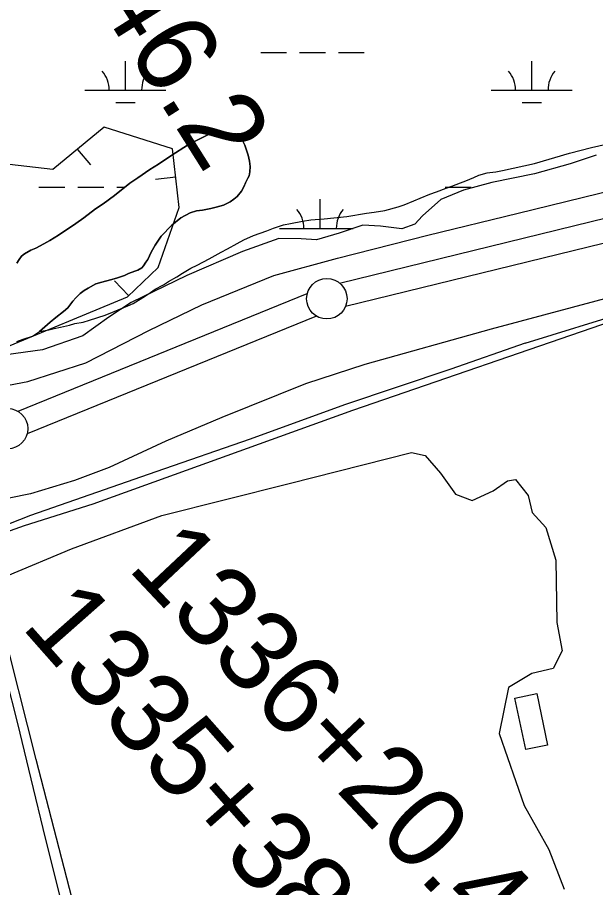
# Model space of a CAD drawing. Extents: x 3445503 to 3483459, y 540493 to 566012.
# Drawn here: x 3468918 to 3469633, y 547111 to 548187 of the extents above; entities that cross this region are included whole.
import ezdxf

# ---------------------------------------------------------------- set-up
doc = ezdxf.new("R2010")
doc.units = 0
for name, color, linetype in [('V-BLDG-OTLN', 7, 'Continuous'), ('V-BORW-LINE', 7, 'Continuous'), ('V-LEVE-TOET', 7, 'Continuous'), ('V-ROAD-CNTR', 7, 'Continuous'), ('V-SITE-VEGE', 7, 'Continuous'), ('V-SURV-IDEN', 7, 'Continuous'), ('V-SURV-LINE', 7, 'Continuous'), ('V-TOPO-SHOR', 7, 'Continuous'), ('V-WETL-SWMP', 7, 'Continuous')]:
    doc.layers.add(name, color=color, linetype=linetype)

msp = doc.modelspace()

# ---------------------------------------------------------------- linework, layer by layer
at = {"layer": 'V-BLDG-OTLN'}
msp.add_lwpolyline([(3469560.1, 547351.1), (3469573.4, 547287.3), (3469546.4, 547281.6), (3469533, 547345.4)], close=True, dxfattribs=at)
at = {"layer": 'V-BORW-LINE'}
for p, q in [((3468992.7, 548023.4), (3469008.6, 548004.2)), ((3469114, 547989.1), (3469089.2, 547986.3)), ((3469055.9, 547842.8), (3469038.6, 547860.9))]:
    msp.add_line(p, q, dxfattribs=at)
msp.add_lwpolyline([(3468000, 547912.6), (3468158.2, 547888.4), (3468380.6, 547848.7), (3468609.6, 547815.3), (3468779.1, 547771.6), (3468897.4, 547776.1), (3469054.3, 547841.3), (3469092.3, 547877.6), (3469118.3, 547951.7), (3469110, 548024.3), (3469025.7, 548050.7), (3468962.4, 547998.4), (3468750.9, 548022.9), (3468615.2, 548092.8), (3468521.1, 548181.8), (3468361.9, 548166.7), (3468346.5, 548115.5), (3468237.4, 548083.3), (3468139.2, 548071.4), (3468030.7, 548010.6), (3467996.9, 547960.4), (3468000, 547912.6)], dxfattribs=at)
at = {"layer": 'V-LEVE-TOET'}
for points in [[(3471621, 548601.6), (3471506.2, 548537.2), (3471394.4, 548480.6), (3471210.1, 548381.6), (3471023.6, 548281.8), (3470852.4, 548188.3), (3470705.2, 548112.8), (3470583.9, 548075.5), (3470376.1, 548018.9), (3470220, 547980.5), (3470057.8, 547940.5), (3469854.5, 547893.9), (3469668.3, 547845.2), (3469503.8, 547801.4), (3469347.7, 547757.5), (3469274.4, 547733.7)], [(3468426, 547799.8), (3468561.8, 547777), (3468652.4, 547750.5), (3468763.6, 547729.5), (3468826.9, 547724.8), (3468881.2, 547727.2), (3468931.5, 547736.6), (3469003, 547759.8), (3469080.8, 547799.8), (3469146.4, 547831.3), (3469235.2, 547867.5), (3469313.9, 547888.8), (3469425.4, 547917.5), (3469536.9, 547944.8), (3469676.7, 547978.9)], [(3469274.4, 547733.7), (3469171.1, 547691.9), (3469102, 547662.7), (3469031.8, 547630.4), (3468989, 547614.4), (3468934.6, 547597.7), (3468881.6, 547587.1), (3468857.4, 547586), (3468824.7, 547587.6), (3468758.2, 547599.5), (3468672.1, 547624.7), (3468582.4, 547646.4), (3468482.1, 547664.3), (3468357.5, 547693)]]:
    msp.add_lwpolyline(points, dxfattribs=at)
at = {"layer": 'V-ROAD-CNTR'}
msp.add_lwpolyline([(3470637.6, 548064.8), (3470390.5, 548000.2), (3470150, 547943), (3469855.5, 547866.5), (3469723.1, 547829.1), (3469653.2, 547811), (3469332.2, 547700.6), (3469011.5, 547584.9), (3468926.9, 547558.3), (3468816.9, 547519)], dxfattribs=at)
at = {"layer": 'V-SITE-VEGE'}
for p, q in [((3469254.2, 547610.6), (3469405.3, 547649)), ((3469405.3, 547649), (3469422, 547645.2)), ((3469422, 547645.2), (3469440.9, 547623.3)), ((3469440.9, 547623.3), (3469459.6, 547597.3)), ((3469097, 547571.1), (3469254.2, 547610.6)), ((3469506, 547601.5), (3469523.7, 547613.8)), ((3469523.7, 547613.8), (3469533.8, 547615.5)), ((3469533.8, 547615.5), (3469549.4, 547595.7)), ((3469459.6, 547597.3), (3469480.2, 547589.4)), ((3469480.2, 547589.4), (3469506, 547601.5)), ((3469549.4, 547595.7), (3469554.2, 547574.8)), ((3468985.3, 547529.7), (3469097, 547571.1)), ((3469554.2, 547574.8), (3469571.2, 547556.3)), ((3469571.2, 547556.3), (3469583.6, 547515.7)), ((3468906.7, 547496.9), (3468985.3, 547529.7)), ((3469583.6, 547515.7), (3469584.9, 547438.6)), ((3468941.8, 547269.4), (3468898.6, 547440.8)), ((3469584.9, 547438.6), (3469591.4, 547403.6)), ((3469591.4, 547403.6), (3469580.1, 547381.7)), ((3469580.1, 547381.7), (3469553.8, 547375.7)), ((3469553.8, 547375.7), (3469525.2, 547358.3)), ((3469525.2, 547358.3), (3469513.7, 547301.6)), ((3469513.7, 547301.6), (3469544.3, 547212.4)), ((3469005.2, 547024.4), (3468941.8, 547269.4)), ((3469544.3, 547212.4), (3469575.1, 547158)), ((3469575.1, 547158), (3469593.9, 547109.2))]:
    msp.add_line(p, q, dxfattribs=at)
for points in [[(3468917.6, 547882.8), (3468920.6, 547887.4), (3468923.5, 547891.4), (3468927.2, 547894.3), (3468934.9, 547899), (3468941.1, 547901.5), (3468951, 547906.7), (3468958.4, 547910.7), (3468969.4, 547917.4), (3468990.5, 547931.9), (3469000.4, 547938.9), (3469015.1, 547950), (3469024.3, 547956.3), (3469038.4, 547966.3), (3469057.5, 547981.5), (3469067.1, 547988.4), (3469082.1, 547998.7), (3469092.6, 548005.2), (3469108, 548015.4), (3469130, 548029.3), (3469153, 548041), (3469161, 548044.1), (3469166.7, 548044.8), (3469174.9, 548044.7), (3469179.7, 548043.6), (3469184.2, 548042.1), (3469189.5, 548039.9), (3469192.4, 548038), (3469196.8, 548033.6), (3469199.5, 548028.5), (3469203.4, 548016.2), (3469205, 548008.7), (3469206.1, 548002.3), (3469205.7, 547995.5), (3469204.7, 547990.8), (3469201.2, 547984), (3469198.2, 547977.3), (3469195.1, 547972), (3469190.1, 547965.3), (3469185.7, 547962), (3469181.1, 547958.8), (3469172.9, 547954.6), (3469163.9, 547951.9), (3469157.5, 547950.3), (3469147.2, 547948.4), (3469139.9, 547947.5), (3469131.9, 547945), (3469120.3, 547938.7), (3469109.1, 547929.6), (3469096.2, 547916), (3469088.8, 547904.9), (3469083.8, 547896.5), (3469081.8, 547891.8), (3469079.6, 547887.4), (3469077, 547884), (3469074.4, 547879.6), (3469072.2, 547876.9), (3469067.4, 547874.2), (3469063.4, 547872.9), (3469055.9, 547870), (3469050.6, 547867.7), (3469040.9, 547864.3), (3469033.5, 547862.1), (3469022.7, 547859.5), (3469015.4, 547857.3), (3469005.7, 547852.1), (3469000.9, 547849), (3468995.8, 547845.4), (3468990.6, 547840.1), (3468986.8, 547835.8), (3468980.7, 547827.8)], [(3468980.7, 547827.8), (3468975.5, 547822.9), (3468966, 547815.8), (3468958.8, 547810), (3468945.6, 547798.2), (3468957.1, 547800.5), (3468963.9, 547802.1), (3468971.9, 547803.7), (3468982.7, 547806.2), (3468989.5, 547808.3), (3468999.9, 547810.1), (3469007.4, 547812.4), (3469026.7, 547818.5), (3469038, 547823), (3469054.9, 547830.2), (3469061.3, 547833.1), (3469076.7, 547842.3), (3469083, 547846.5), (3469088.7, 547850.8), (3469098.9, 547856.2), (3469105, 547860), (3469115.3, 547866), (3469122.4, 547870.5), (3469132.9, 547876.5), (3469140.4, 547880.3), (3469155.4, 547888.2), (3469170.3, 547896.5), (3469178, 547900.5), (3469190.1, 547907.2), (3469198.2, 547911.5), (3469210.3, 547916.9), (3469218.5, 547920), (3469226.6, 547922.8), (3469234.8, 547926.1), (3469247.1, 547930.2), (3469255.9, 547932), (3469270.5, 547934.8), (3469281.1, 547936.4), (3469297.6, 547937.7), (3469325.4, 547940.6), (3469349.9, 547944.5), (3469359.2, 547945.7), (3469372.2, 547948), (3469388.7, 547952.3), (3469396.2, 547955), (3469408.1, 547960), (3469415.8, 547963.3), (3469428.1, 547967.9), (3469436, 547971), (3469447.9, 547975.3), (3469455.2, 547977.8), (3469466, 547981.9), (3469472.6, 547984.6), (3469482.3, 547988.8), (3469488.6, 547991.5), (3469498.8, 547994.3), (3469501.9, 547994.9), (3469509.6, 547995.7), (3469517.7, 547997.5), (3469557.4, 548005.8), (3469600.4, 548018.9), (3469627.5, 548025.8), (3469645.6, 548029.9)]]:
    msp.add_lwpolyline(points, dxfattribs=at)
at = {"layer": 'V-SURV-LINE'}
for points in [[(3469316.5, 547858.2), (3469916.2, 548005.2)], [(3469316.5, 547858.2), (3469916.2, 548005.2)], [(3469923.3, 547976), (3469323.7, 547829.1)], [(3469923.3, 547976), (3469323.7, 547829.1)], [(3468919.3, 547699.7), (3469276.5, 547845.3)], [(3468919.3, 547699.7), (3469276.5, 547845.3)], [(3469287.9, 547817.5), (3468930.6, 547671.9)], [(3469287.9, 547817.5), (3468930.6, 547671.9)]]:
    msp.add_lwpolyline(points, dxfattribs=at)
for centre in [(3469300.7, 547838.9), (3468906.4, 547678.3)]:
    msp.add_circle(centre, 25, dxfattribs=at)
at = {"layer": 'V-TOPO-SHOR'}
msp.add_line((3468934.6, 547570.8), (3468867.5, 547545), dxfattribs=at)
for points in [[(3469545.7, 547783.9), (3469673.9, 547823.6), (3469843.8, 547872.2), (3470015.4, 547918.4), (3470189.2, 547962.4), (3470356.9, 548005.5), (3470562.4, 548058.3), (3470733.8, 548113), (3470823.3, 548157.1), (3470967.4, 548236.4), (3471133.1, 548326), (3471259.5, 548397.5), (3471447.6, 548498.8), (3471614.9, 548586.1), (3471676.5, 548629.2), (3471699.3, 548642)], [(3469545.7, 547783.9), (3469453.9, 547752), (3469322.7, 547707.6), (3469206.2, 547665.3), (3469089.3, 547625.1), (3468934.6, 547570.8)], [(3468875.5, 547485.2), (3468888.8, 547424.2), (3468904.1, 547370.6), (3468918.7, 547314.1), (3468935.1, 547245.5), (3468952.7, 547172), (3468970.3, 547101.9), (3468988.1, 547027.3), (3469003.7, 546964.4), (3469022.9, 546886.6), (3469041.5, 546814.5), (3469060.5, 546728.6), (3469076.5, 546651.1), (3469084.5, 546609), (3469088.6, 546596.9), (3469089.7, 546592.4), (3469093.4, 546584.5)]]:
    msp.add_lwpolyline(points, dxfattribs=at)
at = {"layer": 'V-WETL-SWMP'}
for p, q in [((3469219, 548143.1), (3469251, 548143.1)), ((3469267, 548143.1), (3469299, 548143.1)), ((3469315, 548143.1), (3469347, 548143.1)), ((3469051.9, 548096.6), (3469051.9, 548132.6)), ((3469553.8, 548096.6), (3469553.8, 548132.6)), ((3469001.9, 548096.6), (3469101.9, 548096.6)), ((3469503.8, 548096.6), (3469603.8, 548096.6)), ((3469039.9, 548081.2), (3469063.9, 548081.2)), ((3469541.8, 548081.2), (3469565.8, 548081.2)), ((3468945.1, 547976.6), (3468977.1, 547976.6)), ((3468993.1, 547976.6), (3469025.1, 547976.6)), ((3469041.1, 547976.6), (3469051.3, 547976.6)), ((3469447, 547976.6), (3469479, 547976.6)), ((3469292.4, 547925.8), (3469292.4, 547961.8)), ((3469242.4, 547925.8), (3469333.4, 547925.8))]:
    msp.add_line(p, q, dxfattribs=at)
for points in [[(3468917.7, 547785.8), (3468925.4, 547788.8), (3468937.3, 547792.8), (3468945.6, 547798.2), (3468958.8, 547810), (3468966, 547815.8), (3468975.5, 547822.9), (3468980.7, 547827.8), (3468986.8, 547835.8), (3468990.6, 547840.1), (3468995.8, 547845.4), (3469000.9, 547849), (3469005.7, 547852.1), (3469015.4, 547857.3), (3469022.7, 547859.5), (3469033.5, 547862.1), (3469040.9, 547864.3), (3469050.6, 547867.7), (3469055.9, 547870), (3469063.4, 547872.9), (3469067.4, 547874.2), (3469072.2, 547876.9), (3469074.4, 547879.6), (3469077, 547884), (3469079.6, 547887.4), (3469081.8, 547891.8), (3469083.8, 547896.5), (3469088.8, 547904.9), (3469096.2, 547916), (3469109.1, 547929.6), (3469120.3, 547938.7), (3469131.9, 547945), (3469139.9, 547947.5), (3469147.2, 547948.4), (3469157.5, 547950.3), (3469163.9, 547951.9), (3469172.9, 547954.6), (3469181.1, 547958.8), (3469185.7, 547962), (3469190.1, 547965.3), (3469195.1, 547972), (3469198.2, 547977.3), (3469201.2, 547983.9), (3469204.7, 547990.8), (3469205.7, 547995.5), (3469206.1, 548002.3), (3469205, 548008.7), (3469203.4, 548016.2), (3469199.5, 548028.5), (3469196.8, 548033.6), (3469192.4, 548038), (3469189.5, 548039.9), (3469184.2, 548042.1), (3469179.7, 548043.6), (3469174.9, 548044.7), (3469166.7, 548044.8), (3469161, 548044.1), (3469153, 548041), (3469130, 548029.3), (3469108, 548015.4), (3469092.6, 548005.2), (3469082.1, 547998.7), (3469067.1, 547988.4), (3469057.5, 547981.5), (3469038.4, 547966.3), (3469024.3, 547956.3), (3469015.1, 547950), (3469000.4, 547938.9), (3468990.5, 547931.9), (3468969.4, 547917.4), (3468958.4, 547910.7), (3468951, 547906.7), (3468941.1, 547901.5), (3468934.9, 547899), (3468927.2, 547894.3), (3468923.5, 547891.4), (3468920.6, 547887.4), (3468917.6, 547882.8)], [(3469633.2, 548016.3), (3469601.2, 548005.7), (3469557.4, 547993.1), (3469504.5, 547982.4), (3469469.4, 547973), (3469441.4, 547961.4), (3469419, 547941.4), (3469409.2, 547931), (3469393.4, 547925.4), (3469366.9, 547928.7), (3469345.2, 547929.8), (3469316, 547920), (3469288, 547911.5), (3469269, 547912.9), (3469241.3, 547913.5), (3469196.7, 547897.3), (3469127.8, 547867.5), (3469058.8, 547834.2), (3469031.3, 547816.1), (3468999.4, 547792.9), (3468949.3, 547775.5), (3468892.4, 547768)]]:
    msp.add_lwpolyline(points, dxfattribs=at)
for centre, start, end in [((3468996.7, 548097.1), 359.2282, 40.7718), ((3469107.1, 548097.1), 139.2282, 180.7718), ((3469498.6, 548097.1), 359.2282, 40.7718), ((3469609.1, 548097.1), 139.2282, 180.7718), ((3469237.1, 547926.3), 359.2282, 40.7718), ((3469347.6, 547926.3), 139.2282, 180.7718)]:
    msp.add_arc(centre, 35.2, start, end, dxfattribs=at)

# ---------------------------------------------------------------- texts
at = {"layer": 'V-SURV-IDEN'}
for s, rotation, p in [('1340+46.2', 302.1792, (3468812.8, 548529)), ('1336+20.4', 313.2304, (3469053.1, 547505.5)), ('1335+38.0', 311.4412, (3468921.9, 547433.7))]:
    msp.add_text(s, height=100, rotation=rotation, dxfattribs=at).set_placement(p)

doc.saveas('drawing.dxf')
